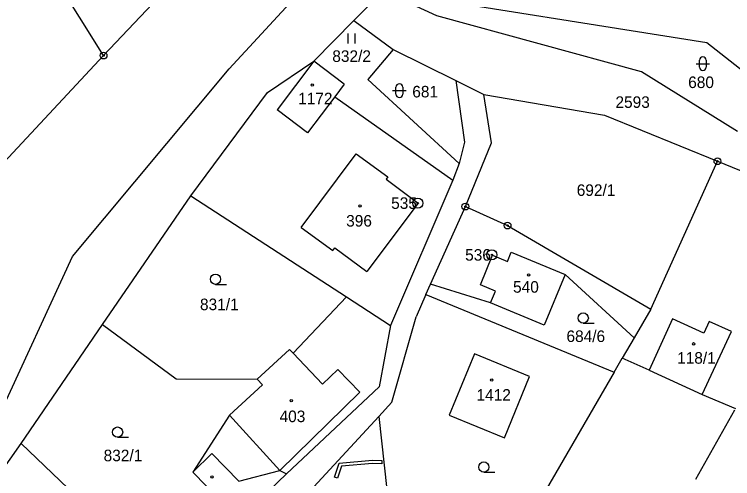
# Model space of a CAD drawing. Extents: x -439246 to -433691, y -1130252 to -1121148.
# Drawn here: x -438131.8 to -438026.1, y -1124388.5 to -1124320.3 of the extents above; entities that cross this region are included whole.
import ezdxf

# ---------------------------------------------------------------- set-up
doc = ezdxf.new("R2010")
doc.units = 0
for name, color, linetype in [('Vrstva 1', 7, 'Continuous'), ('Vrstva 17', 7, 'Continuous'), ('Vrstva 18', 7, 'Continuous'), ('Vrstva 19', 7, 'Continuous'), ('Vrstva 24', 7, 'Continuous'), ('Vrstva 25', 7, 'Continuous'), ('Vrstva 3', 7, 'Continuous'), ('Vrstva 30', 7, 'Continuous'), ('Vrstva 37', 7, 'Continuous'), ('Vrstva 4', 7, 'Continuous')]:
    doc.layers.add(name, color=color, linetype=linetype)

msp = doc.modelspace()

# ---------------------------------------------------------------- linework, layer by layer
at = {"layer": 'Vrstva 1'}
for p, q in [((-438071.27, -1124361.49), (-438070.59, -1124359.96)), ((-438071.27, -1124361.49), (-438072.73, -1124364.75)), ((-438071.27, -1124361.49), (-438043.58, -1124372.91)), ((-438090.79, -1124370.12), (-438082.95, -1124361.84)), ((-438118.85, -1124365.9), (-438108.03, -1124373.89)), ((-438091.34, -1124369.54), (-438096.12, -1124373.92)), ((-438090.79, -1124370.12), (-438091.34, -1124369.54)), ((-438064.12, -1124370.21), (-438067.83, -1124379.24)), ((-438056.03, -1124373.53), (-438064.12, -1124370.21)), ((-438043.58, -1124372.91), (-438042.37, -1124370.84)), ((-438043.58, -1124372.91), (-438062.51, -1124405.49)), ((-438108.03, -1124373.89), (-438096.12, -1124373.92)), ((-438096.12, -1124373.92), (-438095.34, -1124374.77)), ((-438059.73, -1124382.56), (-438056.03, -1124373.53)), ((-438095.34, -1124374.77), (-438100.2, -1124379.23)), ((-438100.2, -1124379.23), (-438105.59, -1124387.59)), ((-438067.83, -1124379.24), (-438059.73, -1124382.56)), ((-438098.78, -1124388.91), (-438092.79, -1124387.35)), ((-438092.79, -1124387.35), (-438091.79, -1124387.86))]:
    msp.add_line(p, q, dxfattribs=at)
for points in [[(-438118.71, -1124326.35), (-438129.58, -1124308.97)], [(-438100.25, -1124328.31), (-438084.79, -1124311.54)], [(-438109.71, -1124316.78), (-438118.71, -1124326.35)], [(-438077.55, -1124316.82), (-438081.87, -1124321.18)], [(-438077.55, -1124316.82), (-438029.91, -1124324.41)], [(-438069.67, -1124320.51), (-438077.55, -1124316.82)], [(-438039.57, -1124328.76), (-438069.67, -1124320.51)], [(-438087.76, -1124327.17), (-438081.87, -1124321.18)], [(-438081.87, -1124321.18), (-438076.08, -1124325.46)], [(-438029.91, -1124324.41), (-437999.74, -1124348.13)], [(-438076.08, -1124325.46), (-438079.81, -1124329.88)], [(-438076.08, -1124325.46), (-438066.86, -1124330.03)], [(-438136.07, -1124344.92), (-438118.71, -1124326.35)], [(-438094.6, -1124331.76), (-438087.76, -1124327.17)], [(-438087.76, -1124327.17), (-438093.18, -1124334.32)], [(-438083.3, -1124330.55), (-438087.76, -1124327.17)], [(-438123.29, -1124355.87), (-438100.25, -1124328.31)], [(-438025.42, -1124337.49), (-438039.57, -1124328.76)], [(-438079.81, -1124329.88), (-438066.39, -1124342.2)], [(-438066.86, -1124330.03), (-438065.61, -1124339.07)], [(-438066.86, -1124330.03), (-438062.77, -1124332.06)], [(-438083.3, -1124330.55), (-438084.7, -1124332.39)], [(-438105.87, -1124346.96), (-438094.6, -1124331.76)], [(-438062.77, -1124332.06), (-438045.01, -1124335.11)], [(-438061.64, -1124339.19), (-438062.77, -1124332.06)], [(-438084.7, -1124332.39), (-438088.72, -1124337.7)], [(-438084.7, -1124332.39), (-438067.29, -1124344.65)], [(-438088.72, -1124337.7), (-438093.18, -1124334.32)], [(-438045.01, -1124335.11), (-438028.37, -1124341.88)], [(-438065.61, -1124339.07), (-438066.39, -1124342.2)], [(-438065.47, -1124348.55), (-438061.64, -1124339.19)], [(-438066.39, -1124342.2), (-438067.29, -1124344.65)], [(-438038.19, -1124363.63), (-438028.37, -1124341.88)], [(-438028.37, -1124341.88), (-438009.51, -1124349.55)], [(-438067.29, -1124344.65), (-438076.48, -1124366.04)], [(-438118.85, -1124365.9), (-438105.87, -1124346.96)], [(-438105.87, -1124346.96), (-438082.95, -1124361.84)], [(-438070.59, -1124359.96), (-438065.47, -1124348.55)], [(-438065.47, -1124348.55), (-438059.26, -1124351.34)], [(-438059.26, -1124351.34), (-438038.19, -1124363.63)], [(-438134.19, -1124379.43), (-438123.29, -1124355.87)], [(-438050.79, -1124358.54), (-438053.86, -1124365.98)], [(-438050.79, -1124358.54), (-438040.63, -1124367.83)], [(-438061.76, -1124362.72), (-438070.59, -1124359.96)], [(-438082.95, -1124361.84), (-438076.48, -1124366.04)], [(-438053.86, -1124365.98), (-438061.76, -1124362.72)], [(-438038.19, -1124363.63), (-438040.63, -1124367.83)], [(-438076.31, -1124377.3), (-438072.73, -1124364.75)], [(-438130.84, -1124383.38), (-438118.85, -1124365.9)], [(-438076.48, -1124366.04), (-438078.14, -1124375.06)], [(-438040.63, -1124367.83), (-438042.37, -1124370.84)], [(-438038.44, -1124372.62), (-438042.37, -1124370.84)], [(-438038.44, -1124372.62), (-438030.6, -1124376.17)], [(-438078.14, -1124375.06), (-438091.79, -1124387.86)], [(-438030.6, -1124376.17), (-438025.71, -1124378.24)], [(-438078.2, -1124379.42), (-438076.31, -1124377.3)], [(-438031.57, -1124388.62), (-438025.83, -1124378.45)], [(-438078.2, -1124379.42), (-438088.97, -1124391.1)], [(-438078.2, -1124379.42), (-438077.03, -1124390.12)], [(-438141.19, -1124398.02), (-438130.84, -1124383.38)], [(-438130.84, -1124383.38), (-438121.67, -1124392.13)], [(-438091.79, -1124387.86), (-438108.91, -1124404.32)], [(-438101.6, -1124391.67), (-438105.59, -1124387.59)]]:
    msp.add_lwpolyline(points, dxfattribs=at)
at = {"layer": 'Vrstva 24'}
for centre, radius in [((-438118.71, -1124326.35), 0.5), ((-438118.71, -1124326.35), 0.1), ((-438028.37, -1124341.88), 0.5), ((-438028.37, -1124341.88), 0.1), ((-438072.47, -1124348.04), 0.75), ((-438072.47, -1124348.04), 0.1), ((-438065.47, -1124348.55), 0.5), ((-438065.47, -1124348.55), 0.1), ((-438059.26, -1124351.34), 0.5), ((-438059.26, -1124351.34), 0.1), ((-438061.57, -1124355.65), 0.75), ((-438061.57, -1124355.65), 0.1)]:
    msp.add_circle(centre, radius, dxfattribs=at)
at = {"layer": 'Vrstva 25'}
for p, q in [((-438082.7, -1124324.58), (-438082.7, -1124323.08)), ((-438081.7, -1124324.58), (-438081.7, -1124323.08)), ((-438031.52, -1124327.54), (-438029.52, -1124327.54)), ((-438031.02, -1124328.04), (-438031.02, -1124327.04)), ((-438030.02, -1124327.04), (-438030.02, -1124328.04)), ((-438075.68, -1124332), (-438075.68, -1124331)), ((-438074.68, -1124331), (-438074.68, -1124332)), ((-438076.18, -1124331.5), (-438074.18, -1124331.5)), ((-438102.24, -1124359.98), (-438100.64, -1124359.98)), ((-438048.12, -1124365.68), (-438046.52, -1124365.68)), ((-438116.64, -1124382.45), (-438115.04, -1124382.45)), ((-438062.74, -1124387.59), (-438061.14, -1124387.59))]:
    msp.add_line(p, q, dxfattribs=at)
for centre, radius in [((-438087.99, -1124330.69), 0.175), ((-438080.96, -1124348.46), 0.175), ((-438102.24, -1124359.23), 0.75), ((-438056.16, -1124358.6), 0.175), ((-438048.12, -1124364.93), 0.75), ((-438031.89, -1124368.73), 0.175), ((-438061.58, -1124374.06), 0.175), ((-438091.09, -1124377.08), 0.175), ((-438116.64, -1124381.7), 0.75), ((-438062.74, -1124386.84), 0.75), ((-438102.77, -1124388.29), 0.175)]:
    msp.add_circle(centre, radius, dxfattribs=at)
for centre, start, end in [((-438030.52, -1124327.04), 0, 180), ((-438030.52, -1124328.04), 180, 0), ((-438075.18, -1124331), 0, 180), ((-438075.18, -1124332), 180, 0)]:
    msp.add_arc(centre, 0.5, start, end, dxfattribs=at)
at = {"layer": 'Vrstva 3'}
for points in [[(-438087.76, -1124327.17), (-438093.18, -1124334.32)], [(-438083.3, -1124330.55), (-438087.76, -1124327.17)], [(-438083.3, -1124330.55), (-438084.7, -1124332.39)], [(-438084.7, -1124332.39), (-438088.72, -1124337.7)], [(-438088.72, -1124337.7), (-438093.18, -1124334.32)], [(-438089.64, -1124351.6), (-438081.54, -1124340.8)], [(-438081.54, -1124340.8), (-438076.88, -1124344.19)], [(-438076.88, -1124344.19), (-438077.12, -1124344.51)], [(-438077.12, -1124344.51), (-438072.43, -1124348.03)], [(-438072.43, -1124348.03), (-438079.99, -1124358.11)], [(-438089.64, -1124351.6), (-438084.98, -1124354.99)], [(-438084.98, -1124354.99), (-438084.68, -1124354.59)], [(-438084.68, -1124354.59), (-438079.99, -1124358.11)], [(-438059.25, -1124356.62), (-438058.72, -1124355.27)], [(-438058.72, -1124355.27), (-438050.79, -1124358.54)], [(-438063.26, -1124360.05), (-438061.47, -1124355.71)], [(-438061.47, -1124355.71), (-438059.25, -1124356.62)], [(-438050.79, -1124358.54), (-438053.86, -1124365.98)], [(-438061.04, -1124360.97), (-438063.26, -1124360.05)], [(-438061.76, -1124362.72), (-438061.04, -1124360.97)], [(-438053.86, -1124365.98), (-438061.76, -1124362.72)], [(-438035.01, -1124365.06), (-438038.44, -1124372.62)], [(-438030.38, -1124367.16), (-438035.01, -1124365.06)], [(-438029.59, -1124365.43), (-438030.38, -1124367.16)], [(-438026.32, -1124366.92), (-438029.59, -1124365.43)], [(-438030.6, -1124376.17), (-438026.32, -1124366.92)], [(-438091.34, -1124369.54), (-438096.12, -1124373.92)], [(-438090.79, -1124370.12), (-438091.34, -1124369.54)], [(-438086.47, -1124374.67), (-438090.79, -1124370.12)], [(-438064.12, -1124370.21), (-438067.83, -1124379.24)], [(-438056.03, -1124373.53), (-438064.12, -1124370.21)], [(-438084.25, -1124372.5), (-438086.47, -1124374.67)], [(-438081, -1124375.83), (-438084.25, -1124372.5)], [(-438038.44, -1124372.62), (-438030.6, -1124376.17)], [(-438096.12, -1124373.92), (-438095.34, -1124374.77)], [(-438059.73, -1124382.56), (-438056.03, -1124373.53)], [(-438095.34, -1124374.77), (-438100.2, -1124379.23)], [(-438092.79, -1124387.35), (-438081, -1124375.83)], [(-438100.2, -1124379.23), (-438092.79, -1124387.35)], [(-438067.83, -1124379.24), (-438059.73, -1124382.56)]]:
    msp.add_lwpolyline(points, dxfattribs=at)
at = {"layer": 'Vrstva 30'}
for p, q in [((-438084.05, -1124386.25), (-438079.13, -1124385.83)), ((-438079.13, -1124385.83), (-438077.74, -1124385.87)), ((-438077.74, -1124385.87), (-438077.75, -1124386.37)), ((-438084.75, -1124388.31), (-438084.05, -1124386.25)), ((-438083.68, -1124386.72), (-438084.28, -1124388.47)), ((-438079.12, -1124386.33), (-438083.68, -1124386.72)), ((-438077.75, -1124386.37), (-438079.12, -1124386.33)), ((-438084.28, -1124388.47), (-438084.75, -1124388.31))]:
    msp.add_line(p, q, dxfattribs=at)
at = {"layer": 'Vrstva 37'}
for centre in [(-438087.99, -1124330.69), (-438080.96, -1124348.46), (-438056.16, -1124358.6), (-438031.89, -1124368.73), (-438061.58, -1124374.06), (-438091.09, -1124377.08)]:
    msp.add_circle(centre, 0.175, dxfattribs=at)
at = {"layer": 'Vrstva 4'}
for p, q in [((-438086.47, -1124374.67), (-438090.79, -1124370.12)), ((-438084.25, -1124372.5), (-438086.47, -1124374.67)), ((-438081, -1124375.83), (-438084.25, -1124372.5)), ((-438092.79, -1124387.35), (-438081, -1124375.83)), ((-438100.2, -1124379.23), (-438092.79, -1124387.35))]:
    msp.add_line(p, q, dxfattribs=at)
for points in [[(-438089.64, -1124351.6), (-438081.54, -1124340.8)], [(-438081.54, -1124340.8), (-438076.88, -1124344.19)], [(-438076.88, -1124344.19), (-438077.12, -1124344.51)], [(-438077.12, -1124344.51), (-438072.43, -1124348.03)], [(-438072.43, -1124348.03), (-438079.99, -1124358.11)], [(-438089.64, -1124351.6), (-438084.98, -1124354.99)], [(-438084.98, -1124354.99), (-438084.68, -1124354.59)], [(-438084.68, -1124354.59), (-438079.99, -1124358.11)], [(-438059.25, -1124356.62), (-438058.72, -1124355.27)], [(-438058.72, -1124355.27), (-438050.79, -1124358.54)], [(-438063.26, -1124360.05), (-438061.47, -1124355.71)], [(-438061.47, -1124355.71), (-438059.25, -1124356.62)], [(-438061.04, -1124360.97), (-438063.26, -1124360.05)], [(-438061.76, -1124362.72), (-438061.04, -1124360.97)], [(-438035.01, -1124365.06), (-438038.44, -1124372.62)], [(-438030.38, -1124367.16), (-438035.01, -1124365.06)], [(-438029.59, -1124365.43), (-438030.38, -1124367.16)], [(-438026.32, -1124366.92), (-438029.59, -1124365.43)], [(-438030.6, -1124376.17), (-438026.32, -1124366.92)], [(-438102.76, -1124384.83), (-438105.59, -1124387.59)], [(-438098.78, -1124388.91), (-438102.76, -1124384.83)]]:
    msp.add_lwpolyline(points, dxfattribs=at)

# ---------------------------------------------------------------- texts
at = {"layer": 'Vrstva 17'}
for s, p in [('535', (-438076.39, -1124348.89)), ('536', (-438065.5, -1124356.5))]:
    msp.add_text(s, height=1.7, dxfattribs=at).set_placement(p)
at = {"layer": 'Vrstva 18'}
for s, p in [('832/2', (-438085.05, -1124327.28)), ('680', (-438032.68, -1124331.12)), ('681', (-438073.28, -1124332.5)), ('2593', (-438043.38, -1124334.04)), ('692/1', (-438049.08, -1124346.98)), ('831/1', (-438104.52, -1124363.78)), ('684/6', (-438050.59, -1124368.46)), ('832/1', (-438118.7, -1124385.99))]:
    msp.add_text(s, height=1.7, dxfattribs=at).set_placement(p)
at = {"layer": 'Vrstva 19'}
for s, p in [('1172', (-438090.08, -1124333.51)), ('396', (-438083.01, -1124351.49)), ('540', (-438058.45, -1124361.21)), ('118/1', (-438034.31, -1124371.65)), ('1412', (-438063.83, -1124377.09)), ('403', (-438092.81, -1124380.24))]:
    msp.add_text(s, height=1.7, dxfattribs=at).set_placement(p)

doc.saveas('drawing.dxf')
